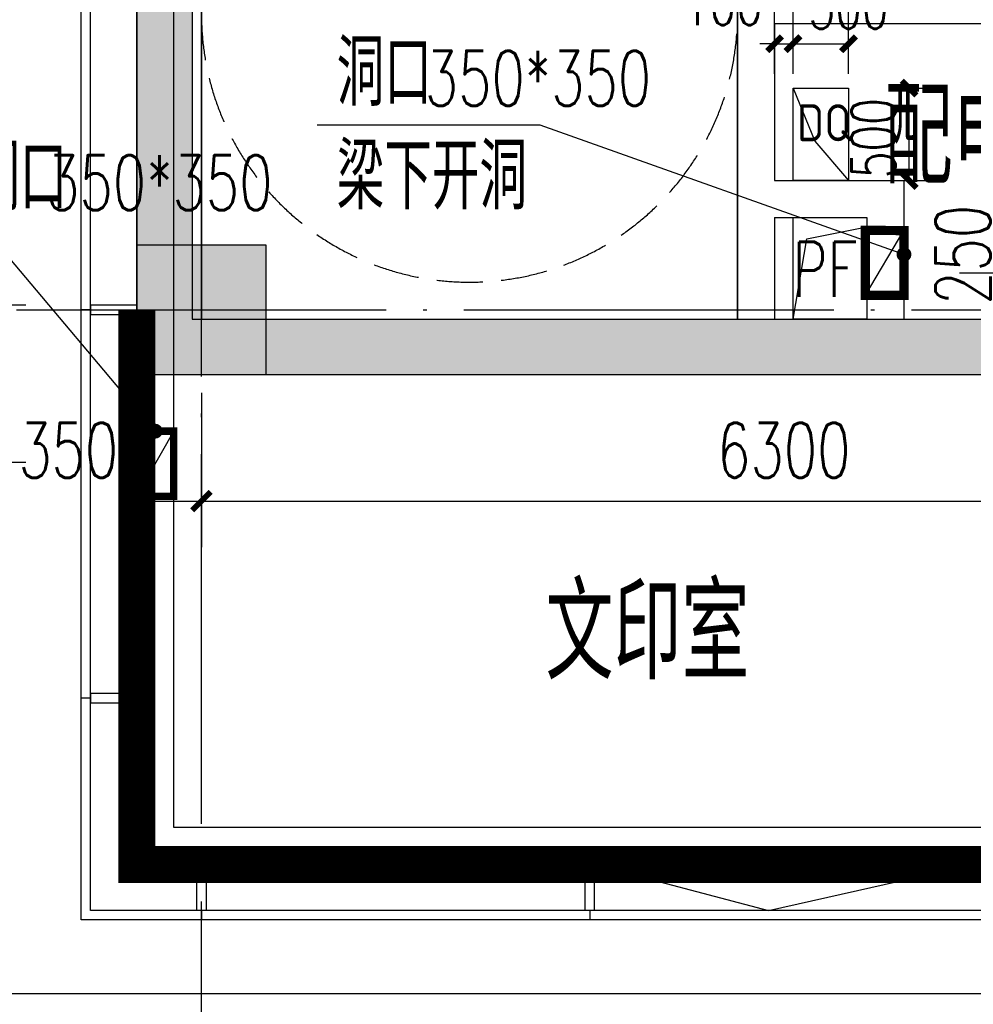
# Model space of a CAD drawing. Extents: x 797781 to 1255204, y 21234 to 1024248.
# Tile 506 of 656: x 895525 to 900683, y 566406 to 571732. Entities that reach past the tile are written whole.
import ezdxf

# ---------------------------------------------------------------- set-up
doc = ezdxf.new("R2010")
doc.units = 0
doc.header["$LTSCALE"] = 1000
doc.header["$MEASUREMENT"] = 0
for name, pattern in [('230303生产综合楼-平面图_t8$0$DASH', [0.35, 0.25, -0.1]), ('230303生产综合楼-平面图_t8$0$DOTE', [2.4200000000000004, 2, -0.2, 0.02, -0.2]), ('__DASH', [0.35, 0.25, -0.1])]:
    doc.linetypes.add(name, pattern=pattern)
for name, color, linetype in [('230303生产综合楼-平面图_t8$0$3T_WOOD', 21, 'Continuous'), ('230303生产综合楼-平面图_t8$0$COLUMN', 40, 'Continuous'), ('230303生产综合楼-平面图_t8$0$CURTWALL', 4, 'Continuous'), ('230303生产综合楼-平面图_t8$0$DIM_LEAD', 3, 'Continuous'), ('230303生产综合楼-平面图_t8$0$DIM_SYMB', 3, 'Continuous'), ('230303生产综合楼-平面图_t8$0$DOTE', 1, '230303生产综合楼-平面图_t8$0$DOTE'), ('230303生产综合楼-平面图_t8$0$H-楼板留洞', 6, 'Continuous'), ('230303生产综合楼-平面图_t8$0$PUB_DIM', 3, 'Continuous'), ('230303生产综合楼-平面图_t8$0$PUB_HATCH', 8, 'Continuous'), ('230303生产综合楼-平面图_t8$0$PUB_TEXT', 7, 'Continuous'), ('230303生产综合楼-平面图_t8$0$STAIR', 2, 'Continuous'), ('230303生产综合楼-平面图_t8$0$WALL', 40, 'Continuous'), ('230303生产综合楼-平面图_t8$0$条件', 7, 'Continuous'), ('230303生产综合楼-平面图_t8$0$板洞', 6, 'Continuous'), ('230303生产综合楼-平面图_t8$0$水管', 4, 'Continuous'), ('230303生产综合楼-平面图_t8$0$看线', 115, 'Continuous'), ('230303生产综合楼-平面图_t8$0$轮廓', 2, 'Continuous'), ('DIM_LEAD', 3, 'Continuous'), ('DIM_SYMB', 3, 'Continuous'), ('PUB_DIM', 3, 'Continuous'), ('PUB_HATCH', 8, 'Continuous'), ('PUB_TEXT', 7, 'Continuous'), ('TEL_TEXT', 7, 'Continuous'), ('电-强电平面-标注', 3, 'Continuous')]:
    doc.layers.add(name, color=color, linetype=linetype)
doc.styles.add('230303生产综合楼-平面图_t8$0$_TCH_DIM', font='SIMPLEX', dxfattribs={"bigfont": 'GBCBIG'})
doc.styles.add('230303生产综合楼-平面图_T8$0$_TCH_DIM_T3', font='SIMPLEX', dxfattribs={"width": 0.7058823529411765, "bigfont": 'GBCBIG'})
doc.styles.add('_TCH_DIM_T3', font='SIMPLEX', dxfattribs={"width": 0.7058823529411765, "bigfont": 'GBCBIG'})
doc.styles.get("Standard").update_dxf_attribs({"font": 'gbenor.shx', "bigfont": 'gbcbig.shx'})
doc.dimstyles.new('230303生产综合楼-平面图_T8$0$_TCH_ARCH&&100', dxfattribs={"dimtxt": 297.5, "dimasz": 100, "dimexe": 250, "dimexo": 300, "dimgap": 126.25, "dimtad": 1, "dimdec": 0, "dimzin": 0, "dimdsep": 46, "dimtxsty": '230303生产综合楼-平面图_T8$0$_TCH_DIM_T3', "dimblk": '230303生产综合楼-平面图_t8$0$_ArchTick', "dimcen": 0.09, "dimclrt": 7, "dimazin": 2, "dimtfac": 1, "dimtdec": 0, "dimtix": 1, "dimtmove": 2, "dimatfit": 3, "dimfxl": 1, "dimtolj": 1, "dimtzin": 0, "dimarcsym": 0})
doc.dimstyles.new('_TCH_ARCH&&80', dxfattribs={"dimtxt": 238, "dimasz": 80, "dimexe": 200, "dimexo": 240, "dimgap": 101, "dimtad": 1, "dimdec": 0, "dimzin": 0, "dimdsep": 46, "dimtxsty": '_TCH_DIM_T3', "dimblk": 'ARCHTICK', "dimcen": 0.09, "dimclrt": 7, "dimazin": 2, "dimtfac": 1, "dimtdec": 0, "dimtix": 1, "dimtmove": 2, "dimatfit": 3, "dimfxl": 1, "dimtolj": 1, "dimtzin": 0, "dimarcsym": 0})

# ---------------------------------------------------------------- blocks, each defined once
blk = doc.blocks.new('AQ6-8')
at = {"color": 6, "linetype": '__DASH', "ltscale": 4, "const_width": 200}
blk.add_lwpolyline([(1023721.280274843, 565087.5236173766), (1023721.280274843, 562087.5236173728), (1030371.282695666, 562087.5236173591)], dxfattribs=at)
at = {"layer": 'DIM_SYMB'}
blk.add_lwpolyline([(1027604.175820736, 560759.6498920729, 0, 0, 0), (1025188.500929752, 560759.6498920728, 0, 0, 0), (1025188.500929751, 561787.5236173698, 80.00000000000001, 0, 0), (1025188.500929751, 562087.5236173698, 0, 0, 0)], format="xyseb", dxfattribs=at)
blk = doc.blocks.new('ddddkkkkk')
at = {"layer": 'TEL_TEXT', "color": 3, "linetype": 'ByBlock'}
for p, q in [((1870760.336734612, -13731.74776701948), (1870877.746134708, -14019.10838284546)), ((1870877.746134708, -14019.10838284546), (1871060.336734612, -14231.7477667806))]:
    blk.add_line(p, q, dxfattribs=at)
blk.add_lwpolyline([(1871060.336734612, -13731.74776701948), (1871060.336734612, -14231.7477667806), (1870760.336734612, -14231.7477667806), (1870760.336734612, -13731.74776701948)], close=True, dxfattribs=at)
blk = doc.blocks.new('_ArchTick')
at = {"color": 0, "linetype": 'ByBlock', "const_width": 0.4}
blk.add_lwpolyline([(-0.5, -0.5), (0.5, 0.5)], dxfattribs=at)
blk = doc.blocks.new('*D6728')
at = {"layer": 'Defpoints', "color": 0, "transparency": 16777216}
for p in [(795537.1277070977, 568966.0376702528), (795864.672488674, 568966.0376702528), (795537.1277070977, 568466.0376704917)]:
    blk.add_point(p, dxfattribs=at)
at = {"layer": 'PUB_DIM', "color": 0, "lineweight": -2, "transparency": 16777216}
for p, q in [((795777.1277070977, 568966.0376702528), (796064.672488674, 568966.0376702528)), ((795864.672488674, 568466.0376704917), (795864.672488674, 568966.0376702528)), ((795777.1277070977, 568466.0376704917), (796064.672488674, 568466.0376704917))]:
    blk.add_line(p, q, dxfattribs=at)
at = {"layer": 'PUB_DIM', "color": 0, "lineweight": -2, "transparency": 16777216, "xscale": 80, "yscale": 80, "zscale": 80}
for p, rotation in [((795864.672488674, 568966.0376702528), 90), ((795864.672488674, 568466.0376704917), 270)]:
    blk.add_blockref('_ArchTick', p, dxfattribs=dict(at, rotation=rotation))
at = {"layer": 'PUB_DIM', "color": 7, "transparency": 16777216, "insert": (795671.5586840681, 568694.9568131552), "char_height": 238, "attachment_point": 5, "rotation": 90, "style": '_TCH_DIM_T3'}
blk.add_mtext('\\A1;500', dxfattribs=at)
blk = doc.blocks.new('*D6729')
at = {"layer": 'Defpoints', "color": 0, "transparency": 16777216}
for p in [(795237.1233229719, 569206.037670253), (795137.1235008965, 568803.3196133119), (795237.1233229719, 568803.3196133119)]:
    blk.add_point(p, dxfattribs=at)
at = {"layer": 'PUB_DIM', "color": 0, "lineweight": -2, "transparency": 16777216}
for p, q in [((795137.1235008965, 569043.3196133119), (795137.1235008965, 569406.037670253)), ((795237.1233229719, 569043.3196133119), (795237.1233229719, 569406.037670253)), ((795137.1235008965, 569206.037670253), (795057.1235008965, 569206.037670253)), ((795137.1235008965, 569206.037670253), (795237.1233229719, 569206.037670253)), ((795237.1233229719, 569206.037670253), (795317.1233229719, 569206.037670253))]:
    blk.add_line(p, q, dxfattribs=at)
at = {"layer": 'PUB_DIM', "color": 0, "lineweight": -2, "transparency": 16777216, "xscale": 80, "yscale": 80, "zscale": 80}
blk.add_blockref('_ArchTick', (795137.1235008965, 569206.037670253), dxfattribs=at)
at = {"layer": 'PUB_DIM', "color": 0, "lineweight": -2, "transparency": 16777216, "xscale": 80, "yscale": 80, "zscale": 80, "rotation": 180}
blk.add_blockref('_ArchTick', (795237.1233229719, 569206.037670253), dxfattribs=at)
at = {"layer": 'PUB_DIM', "color": 7, "transparency": 16777216, "insert": (794857.1235008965, 569426.037670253), "char_height": 238, "attachment_point": 5, "style": '_TCH_DIM_T3'}
blk.add_mtext('\\A1;100', dxfattribs=at)
blk = doc.blocks.new('*D6730')
at = {"layer": 'Defpoints', "color": 0, "transparency": 16777216}
for p in [(795537.1277070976, 569206.037670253), (795237.1233229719, 568803.3196133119), (795537.1277070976, 568803.3196133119)]:
    blk.add_point(p, dxfattribs=at)
at = {"layer": 'PUB_DIM', "color": 0, "lineweight": -2, "transparency": 16777216}
for p, q in [((795237.1233229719, 569043.3196133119), (795237.1233229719, 569406.037670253)), ((795537.1277070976, 569043.3196133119), (795537.1277070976, 569406.037670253)), ((795237.1233229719, 569206.037670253), (795537.1277070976, 569206.037670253))]:
    blk.add_line(p, q, dxfattribs=at)
at = {"layer": 'PUB_DIM', "color": 0, "lineweight": -2, "transparency": 16777216, "xscale": 80, "yscale": 80, "zscale": 80, "rotation": 180}
blk.add_blockref('_ArchTick', (795237.1233229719, 569206.037670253), dxfattribs=at)
at = {"layer": 'PUB_DIM', "color": 0, "lineweight": -2, "transparency": 16777216, "xscale": 80, "yscale": 80, "zscale": 80}
blk.add_blockref('_ArchTick', (795537.1277070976, 569206.037670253), dxfattribs=at)
at = {"layer": 'PUB_DIM', "color": 7, "transparency": 16777216, "insert": (795537.1277070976, 569406.037670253), "char_height": 238, "attachment_point": 5, "style": '_TCH_DIM_T3'}
blk.add_mtext('\\A1;300', dxfattribs=at)
blk = doc.blocks.new('230303生产综合楼-平面图_t8$0$_ArchTick')
at = {"color": 0, "linetype": 'ByBlock', "const_width": 0.3}
blk.add_lwpolyline([(-0.5, -0.5), (0.5, 0.5)], dxfattribs=at)
blk = doc.blocks.new('*D6478')
at = {"layer": '230303生产综合楼-平面图_t8$0$PUB_DIM', "color": 0, "lineweight": -2, "transparency": 16777216}
for p, q in [((1017184.419459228, 370011.8530113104), (1016593.829994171, 370011.8530113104)), ((1016843.829994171, 369161.8742958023), (1016843.829994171, 370011.8530113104)), ((1017184.419459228, 369161.8742958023), (1016593.829994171, 369161.8742958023))]:
    blk.add_line(p, q, dxfattribs=at)
at = {"layer": 'Defpoints', "color": 0, "transparency": 16777216}
for p in [(1016843.829994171, 370011.8530113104), (1017484.419459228, 370011.8530113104), (1017484.419459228, 369161.8742958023)]:
    blk.add_point(p, dxfattribs=at)
at = {"layer": '230303生产综合楼-平面图_t8$0$PUB_DIM', "color": 0, "lineweight": -2, "transparency": 16777216, "xscale": 100, "yscale": 100, "zscale": 100}
for p, rotation in [((1016843.829994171, 370011.8530113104), 90), ((1016843.829994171, 369161.8742958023), 270)]:
    blk.add_blockref('230303生产综合楼-平面图_t8$0$_ArchTick', p, dxfattribs=dict(at, rotation=rotation))
at = {"layer": '230303生产综合楼-平面图_t8$0$PUB_DIM', "color": 7, "transparency": 16777216, "insert": (1016568.829994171, 369586.8636535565), "char_height": 297.5, "attachment_point": 5, "rotation": 90, "style": '230303生产综合楼-平面图_T8$0$_TCH_DIM_T3'}
blk.add_mtext('\\A1;850', dxfattribs=at)
blk = doc.blocks.new('230303生产综合楼-平面图_t8$0$6WLGJ')
at = {"layer": '230303生产综合楼-平面图_t8$0$3T_WOOD'}
for points in [[(1012941.348256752, 369986.8530113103), (1012891.348256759, 369986.8530113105)], [(1012941.348256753, 369986.8530113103), (1012891.34825676, 369986.8530113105)], [(1012941.348256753, 367886.8530113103), (1012891.34825676, 367886.8530113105)], [(1013541.346184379, 366736.8530113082), (1013541.350677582, 366686.8530113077)], [(1013541.346184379, 366736.8530113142), (1013541.350677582, 366686.853011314)], [(1015641.346184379, 366736.8530113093), (1015641.350677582, 366686.8530113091)]]:
    blk.add_lwpolyline(points, dxfattribs=at)
for points in [[(1012941.348256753, 370011.8530113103), (1012941.348256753, 369961.8530113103), (1013191.350677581, 369961.8530113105), (1013191.350677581, 370011.8530113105)], [(1012941.348256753, 367911.8530113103), (1012941.348256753, 367861.8530113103), (1013191.350677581, 367861.8530113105), (1013191.350677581, 367911.8530113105)], [(1013566.346184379, 366736.8530113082), (1013516.346184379, 366736.8530113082), (1013516.34618438, 366986.8530113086), (1013566.34618438, 366986.8530113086)], [(1015666.346184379, 366736.8530113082), (1015616.346184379, 366736.8530113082), (1015616.34618438, 366986.8530113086), (1015666.34618438, 366986.8530113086)]]:
    blk.add_lwpolyline(points, close=True, dxfattribs=at)
blk = doc.blocks.new('*D6266')
at = {"layer": '230303生产综合楼-平面图_t8$0$PUB_DIM', "color": 0, "lineweight": -2, "transparency": 16777216}
for p, q in [((722698.3066328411, 272019.8988478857), (722698.3066328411, 271183.9787270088)), ((723048.3066315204, 272019.8988484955), (723048.3066315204, 271183.9787270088)), ((722698.3066328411, 271433.9787270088), (723048.3066315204, 271433.9787270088))]:
    blk.add_line(p, q, dxfattribs=at)
at = {"layer": 'Defpoints', "color": 0, "transparency": 16777216}
for p in [(722698.3066328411, 272319.8988478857), (723048.3066315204, 272319.8988484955), (723048.3066315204, 271433.9787270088)]:
    blk.add_point(p, dxfattribs=at)
at = {"layer": '230303生产综合楼-平面图_t8$0$PUB_DIM', "color": 0, "lineweight": -2, "transparency": 16777216, "xscale": 100, "yscale": 100, "zscale": 100, "rotation": 180}
blk.add_blockref('230303生产综合楼-平面图_t8$0$_ArchTick', (722698.3066328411, 271433.9787270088), dxfattribs=at)
at = {"layer": '230303生产综合楼-平面图_t8$0$PUB_DIM', "color": 0, "lineweight": -2, "transparency": 16777216, "xscale": 100, "yscale": 100, "zscale": 100}
blk.add_blockref('230303生产综合楼-平面图_t8$0$_ArchTick', (723048.3066315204, 271433.9787270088), dxfattribs=at)
at = {"layer": '230303生产综合楼-平面图_t8$0$PUB_DIM', "color": 7, "transparency": 16777216, "insert": (722328.3066339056, 271708.9787260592), "char_height": 297.5, "attachment_point": 5, "style": '230303生产综合楼-平面图_T8$0$_TCH_DIM_T3'}
blk.add_mtext('\\A1;350', dxfattribs=at)
blk = doc.blocks.new('*D6267')
at = {"layer": '230303生产综合楼-平面图_t8$0$PUB_DIM', "color": 0, "lineweight": -2, "transparency": 16777216}
for p, q in [((723048.3066315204, 272019.8988484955), (723048.3066315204, 271183.9787328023)), ((729348.3018263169, 272019.8988594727), (729348.3018263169, 271183.9787328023)), ((723048.3066315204, 271433.9787328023), (729348.3018263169, 271433.9787328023))]:
    blk.add_line(p, q, dxfattribs=at)
at = {"layer": 'Defpoints', "color": 0, "transparency": 16777216}
for p in [(723048.3066315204, 272319.8988484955), (729348.3018263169, 272319.8988594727), (729348.3018263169, 271433.9787328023)]:
    blk.add_point(p, dxfattribs=at)
at = {"layer": '230303生产综合楼-平面图_t8$0$PUB_DIM', "color": 0, "lineweight": -2, "transparency": 16777216, "xscale": 100, "yscale": 100, "zscale": 100, "rotation": 180}
blk.add_blockref('230303生产综合楼-平面图_t8$0$_ArchTick', (723048.3066315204, 271433.9787328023), dxfattribs=at)
at = {"layer": '230303生产综合楼-平面图_t8$0$PUB_DIM', "color": 0, "lineweight": -2, "transparency": 16777216, "xscale": 100, "yscale": 100, "zscale": 100}
blk.add_blockref('230303生产综合楼-平面图_t8$0$_ArchTick', (729348.3018263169, 271433.9787328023), dxfattribs=at)
at = {"layer": '230303生产综合楼-平面图_t8$0$PUB_DIM', "color": 7, "transparency": 16777216, "insert": (726198.3042289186, 271708.9787328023), "char_height": 297.5, "attachment_point": 5, "style": '230303生产综合楼-平面图_T8$0$_TCH_DIM_T3'}
blk.add_mtext('\\A1;6300', dxfattribs=at)
blk = doc.blocks.new('*D6269')
at = {"layer": '230303生产综合楼-平面图_t8$0$PUB_DIM', "color": 0, "lineweight": -2, "transparency": 16777216}
for p, q in [((727441.8717516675, 272667.8035899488), (727441.8717516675, 272767.8035899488)), ((727148.3075064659, 272667.8035899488), (727691.8717516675, 272667.8035899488)), ((727441.8717516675, 272417.8955401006), (727441.8717516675, 272667.8035899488)), ((727148.307507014, 272417.8955401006), (727691.8717516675, 272417.8955401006)), ((727441.8717516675, 272417.8955401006), (727441.8717516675, 272317.8955401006))]:
    blk.add_line(p, q, dxfattribs=at)
at = {"layer": 'Defpoints', "color": 0, "transparency": 16777216}
for p in [(726848.3075064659, 272667.8035899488), (727441.8717516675, 272667.8035899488), (726848.307507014, 272417.8955401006)]:
    blk.add_point(p, dxfattribs=at)
at = {"layer": '230303生产综合楼-平面图_t8$0$PUB_DIM', "color": 0, "lineweight": -2, "transparency": 16777216, "xscale": 100, "yscale": 100, "zscale": 100}
for p, rotation in [((727441.8717516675, 272667.8035899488), 270), ((727441.8717516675, 272417.8955401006), 90)]:
    blk.add_blockref('230303生产综合楼-平面图_t8$0$_ArchTick', p, dxfattribs=dict(at, rotation=rotation))
at = {"layer": '230303生产综合楼-平面图_t8$0$PUB_DIM', "color": 7, "transparency": 16777216, "insert": (727166.8717504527, 272765.3846068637), "char_height": 297.5, "attachment_point": 5, "rotation": 90, "style": '230303生产综合楼-平面图_T8$0$_TCH_DIM_T3'}
blk.add_mtext('\\A1;250', dxfattribs=at)
blk = doc.blocks.new('_FZH')
blk.add_lwpolyline([(-0.5, -0.5), (0.5, -0.5), (0.5, 0.5), (-0.5, 0.5)], close=True)
at = {"layer": 'PUB_HATCH'}
blk.add_solid([(-0.5, -0.5), (0.5, -0.5), (-0.5, 0.5), (0.5, 0.5)], dxfattribs=at)
blk = doc.blocks.new('6-8FQD')
at = {"layer": '电-强电平面-标注', "color": 3}
blk.add_blockref('ddddkkkkk', (-1075523.209027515, 582697.7854372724), dxfattribs=at)
at = {"layer": 'PUB_TEXT'}
blk.add_text('DQ', height=200, dxfattribs=at).set_placement((795258.840444, 568678.6770544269))
at = {"layer": 'PUB_DIM'}
for base, p1, p2, angle, picture, middle in [((795237.1233229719, 569206.037670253), (795137.1235008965, 568803.3196133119), (795237.1233229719, 568803.3196133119), 0, '*D6729', (794857.1235008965, 569426.037670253)), ((795537.1277070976, 569206.037670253), (795237.1233229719, 568803.3196133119), (795537.1277070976, 568803.3196133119), 0, '*D6730', (795537.1277070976, 569406.037670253)), ((795864.672488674, 568966.0376702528), (795537.1277070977, 568466.0376704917), (795537.1277070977, 568966.0376702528), 90, '*D6728', (795671.5586840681, 568694.9568131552))]:
    dim = blk.add_linear_dim(base=base, p1=p1, p2=p2, angle=angle, dimstyle='_TCH_ARCH&&80', dxfattribs=at)
    dim.commit()
    dim.dimension.update_dxf_attribs({"geometry": picture, "text_midpoint": middle, "dimtype": 161})
blk = doc.blocks.new('230303生产综合楼-平面图_t8$0$6-8FND')
at = {"layer": '230303生产综合楼-平面图_t8$0$条件', "color": 1, "const_width": 40}
blk.add_lwpolyline([(1017784.417497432, 369330.8182746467), (1017984.419459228, 369330.8182746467), (1017984.419459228, 368978.9303180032), (1017784.417497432, 368978.9303180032)], close=True, dxfattribs=at)
at = {"layer": '230303生产综合楼-平面图_t8$0$条件', "color": 1}
blk.add_lwpolyline([(1017784.417497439, 368978.9303180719), (1017984.419459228, 369330.8182746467)], dxfattribs=at)
at = {"layer": 'DIM_LEAD'}
blk.add_line((1017884.41847833, 369330.8182746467), (1016965.453245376, 370421.1710048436), dxfattribs=at)
at = {"layer": 'DIM_LEAD', "const_width": 40}
blk.add_lwpolyline([(1017897.307539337, 369315.5253970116, 1), (1017871.529417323, 369346.1111522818, 1)], format="xyb", close=True, dxfattribs=at)
at = {"layer": 'PUB_TEXT', "style": '230303生产综合楼-平面图_t8$0$_TCH_DIM'}
for s, p in [('防雨百叶洞口', (1015865.155350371, 370526.1710048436)), ('梁下开洞', (1015865.155350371, 369966.1710048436))]:
    blk.add_text(s, height=357.4468085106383, dxfattribs=at).set_placement(p)
at = {"layer": 'PUB_TEXT', "style": '230303生产综合楼-平面图_t8$0$_TCH_DIM', "width": 0.7058823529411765}
blk.add_text('350*350', height=297.5, dxfattribs=at).set_placement((1017294.942584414, 370526.1710048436))
at = {"layer": '230303生产综合楼-平面图_t8$0$PUB_DIM'}
dim = blk.add_aligned_dim(p1=(1017484.419459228, 369161.8742958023), p2=(1017484.419459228, 370011.8530113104), distance=640.5894650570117, dimstyle='230303生产综合楼-平面图_T8$0$_TCH_ARCH&&100', dxfattribs=at)
dim.commit()
dim.dimension.update_dxf_attribs({"geometry": '*D6478', "text_midpoint": (1016568.829994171, 369586.8636535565)})
blk = doc.blocks.new('230303生产综合楼-平面图_t8$0$HXT-2')
at = {"layer": '230303生产综合楼-平面图_t8$0$PUB_HATCH'}
for points in [[(722698.3007296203, 275767.8939050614), (722698.2996505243, 272117.8955339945), (722998.299739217, 272417.8955343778), (722998.3007296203, 275767.8938163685)], [(722998.299739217, 272417.8955343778), (722698.2996505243, 272117.8955339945), (726048.3075062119, 272117.8955383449), (726048.3075058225, 272417.8955383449)], [(726048.3075056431, 272417.8955383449), (726048.3075063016, 272117.8955383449), (726748.3075066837, 272117.8955398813), (726748.3075060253, 272417.8955398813)], [(726748.3075060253, 272417.8955398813), (726748.3075066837, 272117.8955398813), (729348.3018263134, 272117.8955455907), (729048.3018261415, 272417.8955449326)]]:
    blk.add_hatch(color=256, dxfattribs=at).paths.add_polyline_path(points)
at = {"layer": '230303生产综合楼-平面图_t8$0$DIM_LEAD'}
for p, q in [((724880.4239057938, 273466.970360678), (723675.1260107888, 273466.970360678)), ((726848.3075064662, 272767.8955406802), (724880.4239057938, 273466.970360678))]:
    blk.add_line(p, q, dxfattribs=at)
at = {"layer": '230303生产综合楼-平面图_t8$0$DIM_LEAD', "const_width": 40}
blk.add_lwpolyline([(726867.1536650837, 272761.2005944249, 1), (726829.4613478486, 272774.5904869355, 1)], format="xyb", close=True, dxfattribs=at)
at = {"layer": '230303生产综合楼-平面图_t8$0$DIM_SYMB'}
blk.add_lwpolyline([(723723.3075059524, 277367.8955376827, 0, 0, 0), (723723.3075059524, 273267.8955376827, 0, 0, 0), (725273.3075059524, 273267.8955376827, 0, 0, 0), (725273.3075059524, 275117.8955376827, 80.00000000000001, 0, 0), (725273.3075059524, 275417.8955376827, 0, 0, 0)], format="xyseb", dxfattribs=at)
at = {"layer": '230303生产综合楼-平面图_t8$0$H-楼板留洞'}
blk.add_lwpolyline([(726248.308201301, 272967.8955556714), (726648.3075064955, 272967.8955556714), (726648.3075064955, 272417.8955325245), (726248.308201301, 272417.8955325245)], close=True, dxfattribs=at)
at = {"layer": '230303生产综合楼-平面图_t8$0$STAIR'}
for p, q in [((723048.3075060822, 272817.8955325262), (723048.3075060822, 280517.8955325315)), ((723048.3075059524, 274117.8955376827), (723048.3075059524, 272417.8955376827)), ((725948.3075059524, 272417.8955376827), (725948.3075059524, 274117.8955376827)), ((723048.3075059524, 272417.8955376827), (725948.3075059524, 272417.8955376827))]:
    blk.add_line(p, q, dxfattribs=at)
at = {"layer": '230303生产综合楼-平面图_t8$0$WALL'}
for p, q in [((722698.3007296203, 275767.8939050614), (722698.2996505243, 272117.8955339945)), ((722998.3007296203, 275767.8938163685), (722998.299739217, 272417.8955343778)), ((725948.3075060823, 274117.8629414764), (725948.3075060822, 273067.8955542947)), ((726148.3075060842, 274017.8629421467), (729048.3018252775, 274017.8629614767)), ((726148.3075060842, 274017.8629421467), (726148.3075060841, 273167.8955549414)), ((726148.3075060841, 273167.8955549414), (726848.3075064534, 273167.8955596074)), ((726848.3075064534, 273167.8955596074), (726848.3075064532, 272417.8955401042)), ((725948.3075060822, 273067.8955542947), (725948.3075060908, 272417.895538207)), ((726148.3075060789, 272967.8955549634), (726648.3075064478, 272967.8955582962)), ((726148.3075060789, 272967.8955549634), (726148.3075060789, 272417.8955385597)), ((726648.3075064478, 272967.8955582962), (726648.3075064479, 272417.8955396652)), ((722998.299739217, 272417.8955343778), (726048.3075058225, 272417.8955383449)), ((726048.3075056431, 272417.8955383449), (726748.3075060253, 272417.8955398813)), ((726748.3075060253, 272417.8955398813), (729048.3018261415, 272417.8955449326)), ((722698.2996505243, 272117.8955339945), (726048.3075062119, 272117.8955383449)), ((726048.3075063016, 272117.8955383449), (726748.3075066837, 272117.8955398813)), ((726748.3075066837, 272117.8955398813), (729348.3018263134, 272117.8955455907))]:
    blk.add_line(p, q, dxfattribs=at)
at = {"layer": '230303生产综合楼-平面图_t8$0$条件', "color": 1, "const_width": 50, "elevation": 3050}
blk.add_lwpolyline([(726848.3075064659, 272896.8035899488), (726848.3075064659, 272546.8035899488), (726639.5993797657, 272546.8035899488), (726639.5993797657, 272898.6915465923), (726848.3075064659, 272896.8035899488)], dxfattribs=at)
at = {"layer": '230303生产综合楼-平面图_t8$0$条件', "color": 1, "elevation": 3050}
blk.add_lwpolyline([(726639.5993797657, 272546.8035899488), (726848.3075064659, 272896.8035899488)], dxfattribs=at)
at = {"layer": '230303生产综合楼-平面图_t8$0$板洞'}
blk.add_lwpolyline([(726248.3082012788, 272417.8955325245), (726323.1076438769, 272851.9492983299), (726648.3075064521, 272917.8955399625)], dxfattribs=at)
at = {"layer": '230303生产综合楼-平面图_t8$0$轮廓', "linetype": '230303生产综合楼-平面图_t8$0$DASH'}
blk.add_arc((724498.3075059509, 274067.9281287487), 1450, 180.0012878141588, 359.9987121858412, dxfattribs=at)
at = {"layer": '230303生产综合楼-平面图_t8$0$PUB_TEXT', "style": '230303生产综合楼-平面图_t8$0$_TCH_DIM'}
for s, height, p in [('洞口', 357.4468085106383, (723780.1260107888, 273571.970360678)), ('配电配线间', 510.6382978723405, (726743.5580335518, 273149.6485440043)), ('梁下开洞', 357.4468085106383, (723780.1260107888, 273011.970360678))]:
    blk.add_text(s, height=height, dxfattribs=at).set_placement(p)
at = {"layer": '230303生产综合楼-平面图_t8$0$PUB_TEXT', "style": '230303生产综合楼-平面图_t8$0$_TCH_DIM', "width": 0.7058823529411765}
for s, p in [('350*350', (724256.7217554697, 273571.970360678)), ('PF', (726245.649780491, 272538.9222506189))]:
    blk.add_text(s, height=297.5, dxfattribs=at).set_placement(p)
at = {"layer": '230303生产综合楼-平面图_t8$0$PUB_DIM'}
for base, p1, p2, angle, picture, middle in [((727441.8717516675, 272667.8035899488), (726848.307507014, 272417.8955401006), (726848.3075064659, 272667.8035899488), 90.00000012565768, '*D6269', (727166.8717504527, 272765.3846068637)), ((723048.3066315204, 271433.9787270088), (722698.3066328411, 272319.8988478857), (723048.3066315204, 272319.8988484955), 9.982291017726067e-08, '*D6266', (722328.3066339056, 271708.9787260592))]:
    dim = blk.add_linear_dim(base=base, p1=p1, p2=p2, angle=angle, dimstyle='230303生产综合楼-平面图_T8$0$_TCH_ARCH&&100', dxfattribs=at)
    dim.commit()
    dim.dimension.update_dxf_attribs({"geometry": picture, "text_midpoint": middle, "dimtype": 161})
dim = blk.add_aligned_dim(p1=(723048.3066315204, 272319.8988484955), p2=(729348.3018263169, 272319.8988594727), distance=-885.9201266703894, dimstyle='230303生产综合楼-平面图_T8$0$_TCH_ARCH&&100', dxfattribs=at)
dim.commit()
dim.dimension.update_dxf_attribs({"geometry": '*D6267', "text_midpoint": (726198.3042289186, 271708.9787328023)})

msp = doc.modelspace()

# ---------------------------------------------------------------- linework, layer by layer
at = {"layer": '230303生产综合楼-平面图_t8$0$CURTWALL'}
for points in [[(895858.0019931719, 590262.1583240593), (963708.0044139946, 590262.1583240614), (989557.9999210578, 587582.2653706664), (989557.9999210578, 566862.1583240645), (895858.0019931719, 566862.1583240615)], [(895908.0019931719, 590212.1583240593), (963705.4195675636, 590212.1583240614), (989507.9999210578, 587537.1809435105), (989507.9999210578, 566912.1583240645), (895908.0019931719, 566912.1583240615)], [(896158.0019931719, 589962.1583240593), (963692.495335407, 589962.1583240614), (989257.9999210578, 587311.7588077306), (989257.9999210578, 567162.1583240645), (896158.0019931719, 567162.1583240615)]]:
    msp.add_lwpolyline(points, close=True, dxfattribs=at)
msp.add_lwpolyline([(898632.9999206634, 567162.1583241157), (899574.7960739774, 566912.1583241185), (900682.9999206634, 567162.1583241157)], dxfattribs=at)
at = {"layer": '230303生产综合楼-平面图_t8$0$DOTE'}
for p, q in [((896508.0044139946, 564962.1583240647), (896508.0044139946, 592962.1583240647)), ((895508.0044139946, 570162.1583240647), (989908.0044139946, 570162.1583240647))]:
    msp.add_line(p, q, dxfattribs=at)
at = {"layer": '230303生产综合楼-平面图_t8$0$PUB_HATCH', "color": 8}
for points in [[(896358.0019927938, 576462.1583274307), (896358.0019931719, 589762.1583240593), (963682.1559496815, 589762.1583240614), (989057.9999210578, 587131.4210991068), (989057.9999210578, 567362.1583240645), (896358.0019931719, 567362.1583240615), (896358.0019931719, 573462.1566374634)], [(989057.9999210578, 569912.158324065), (989057.9999210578, 567362.1583240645), (896358.0019931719, 567362.1583240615), (896358.0019931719, 569812.158325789)]]:
    msp.add_lwpolyline(points, dxfattribs=at)
at = {"layer": '230303生产综合楼-平面图_t8$0$看线'}
msp.add_lwpolyline([(895458.0019931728, 590662.1583240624), (964094.7087788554, 590662.1583240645), (989957.9999210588, 587942.4074695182), (989957.9999210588, 566462.1583240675), (895458.0019931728, 566462.1583240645)], close=True, dxfattribs=at)

# ---------------------------------------------------------------- block references
for name, p in [('AQ6-8', (-127563.278281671, 5074.638073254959)), ('230303生产综合楼-平面图_t8$0$6WLGJ', (-117033.3462635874, 200175.3053127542)), ('230303生产综合楼-平面图_t8$0$6-8FND', (-121626.4174660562, 200175.3053127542)), ('6-8FQD', (104470.8774022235, 2396.120676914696))]:
    msp.add_blockref(name, p)
at = {"layer": '230303生产综合楼-平面图_t8$0$COLUMN', "xscale": 700, "yscale": 700, "zscale": 700}
msp.add_blockref('_FZH', (896507.9999210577, 570162.1583240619), dxfattribs=at)
at = {"layer": '230303生产综合楼-平面图_t8$0$水管'}
msp.add_blockref('230303生产综合楼-平面图_t8$0$HXT-2', (173459.6933970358, 297694.262791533), dxfattribs=at)

# ---------------------------------------------------------------- texts
at = {"layer": '230303生产综合楼-平面图_t8$0$PUB_TEXT', "style": '230303生产综合楼-平面图_t8$0$_TCH_DIM'}
msp.add_text('文印室', height=510.6382978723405, dxfattribs=at).set_placement((898369.3137949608, 568162.1916040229))

doc.saveas('drawing.dxf')
